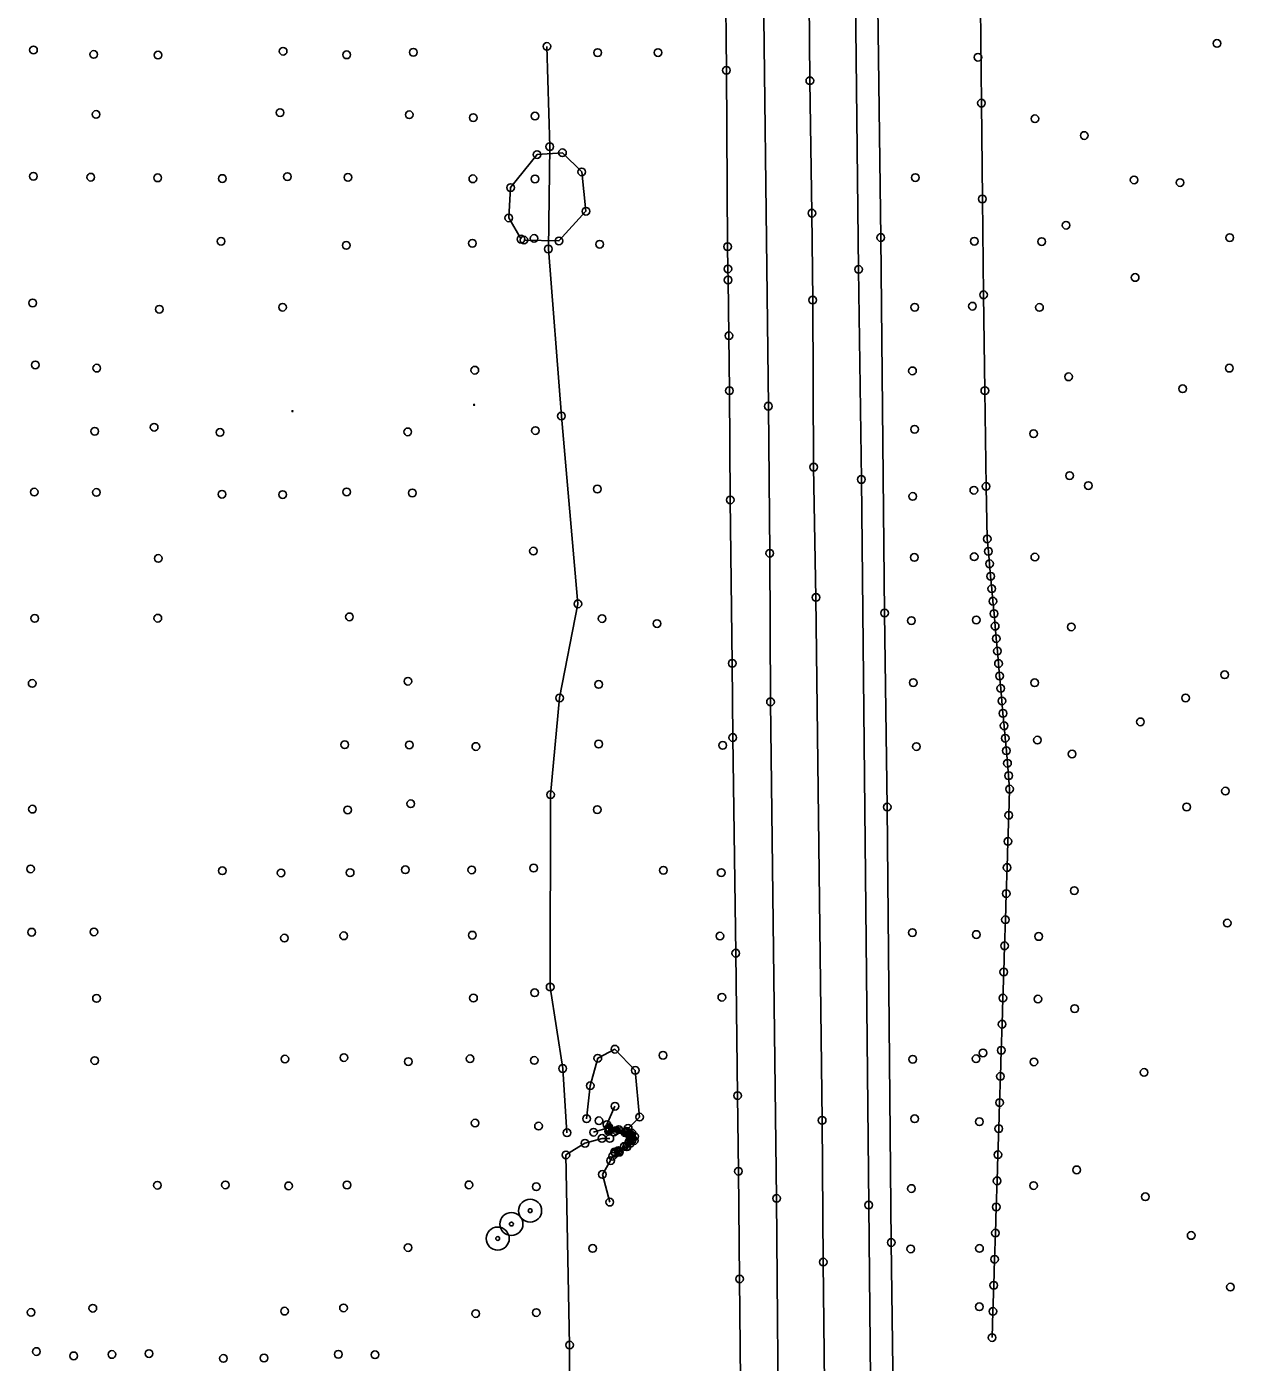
# Model space of a CAD drawing. Extents: x 20503438 to 20508873, y 7964251 to 7984667.
# Drawn here: x 20505219 to 20505534, y 7979147.4 to 7979495.8 of the extents above; entities that cross this region are included whole.
import ezdxf

# ---------------------------------------------------------------- set-up
doc = ezdxf.new("R2010")
doc.units = 0
for name, color, linetype in [('SurBreakLine', 7, 'Continuous'), ('SurConcreteSlab', 7, 'Continuous'), ('SurControl', 7, 'Continuous'), ('SurDrainageArrowDown', 7, 'Continuous'), ('SurDrainageArrowUp', 7, 'Continuous'), ('SurEdgeRoadPaved', 7, 'Continuous'), ('SurEdgeShoulderPaved', 7, 'Continuous'), ('SurHedge', 7, 'Continuous'), ('SurPointsNonDTM', 7, 'Continuous'), ('SurRoadPoints', 7, 'Continuous'), ('SurSurveyPoints', 7, 'Continuous')]:
    doc.layers.add(name, color=color, linetype=linetype)

msp = doc.modelspace()

# ---------------------------------------------------------------- linework, layer by layer
at = {"layer": 'SurBreakLine'}
for points in [[(20505430.93, 7978784.44), (20505430.5, 7978796.56), (20505430.07, 7978837.76), (20505430, 7978846.17), (20505429.96, 7978851.77), (20505429.82, 7978868.59), (20505428.88, 7978941.72), (20505428.43, 7978995.47), (20505428.29, 7979038.66), (20505426.8, 7979173.52), (20505426.51, 7979210.49), (20505424.9, 7979346.91), (20505424.29, 7979380.89), (20505424.04, 7979424.47), (20505423.83, 7979447.14), (20505423.3, 7979481.68), (20505422.46, 7979586.43), (20505421.93, 7979632.33), (20505420.92, 7979720.51), (20505418.93, 7979912.11), (20505417.39, 7980020.09)], [(20505372.47, 7979214.18), (20505370.35, 7979209.4), (20505370.87, 7979208.2), (20505373.46, 7979208.07), (20505375.53, 7979207.64), (20505376.87, 7979207.18), (20505377.56, 7979206.3), (20505377.48, 7979205.22), (20505375.61, 7979203.62), (20505373.61, 7979202.2), (20505371.83, 7979201.12), (20505371.32, 7979199.98), (20505369.17, 7979196.39), (20505371.11, 7979189.16)]]:
    msp.add_lwpolyline(points, dxfattribs=at)
at = {"layer": 'SurConcreteSlab'}
msp.add_lwpolyline([(20505370.85, 7979207.6), (20505372.24, 7979207.47), (20505375.12, 7979207.27), (20505376.01, 7979206.9), (20505376.43, 7979206.28), (20505376.57, 7979205.71), (20505376.11, 7979204.86), (20505374.89, 7979203.7), (20505373.3, 7979202.61), (20505372.35, 7979202.27), (20505372.6, 7979201.94), (20505373.55, 7979202.33), (20505375.51, 7979203.63), (20505376.46, 7979204.47), (20505376.92, 7979205.32), (20505376.87, 7979205.91), (20505376.72, 7979206.52), (20505376.31, 7979207.09), (20505375.37, 7979207.51), (20505372.76, 7979207.83), (20505370.89, 7979208.03)], close=True, dxfattribs=at)
at = {"layer": 'SurControl'}
for centre in [(20505335.75, 7979397.14), (20505288.34, 7979395.51)]:
    msp.add_circle(centre, 0.15, dxfattribs=at)
at = {"layer": 'SurDrainageArrowDown'}
for points in [[(20505470.85, 7979153.83), (20505471.07, 7979160.65), (20505471.29, 7979167.46), (20505471.5, 7979174.27), (20505471.72, 7979181.08), (20505471.94, 7979187.9), (20505472.15, 7979194.71), (20505472.37, 7979201.52), (20505472.59, 7979208.33), (20505472.81, 7979215.14), (20505473.02, 7979221.96), (20505473.24, 7979228.77), (20505473.46, 7979235.58), (20505473.67, 7979242.39), (20505473.89, 7979249.2), (20505474.11, 7979256.02), (20505474.33, 7979262.83), (20505474.54, 7979269.64), (20505474.76, 7979276.45), (20505474.98, 7979283.26), (20505475.19, 7979290.08), (20505475.41, 7979296.89), (20505475.16, 7979300.41), (20505474.86, 7979303.66), (20505474.57, 7979306.91), (20505474.28, 7979310.16), (20505473.98, 7979313.41), (20505473.69, 7979316.66), (20505473.4, 7979319.91), (20505473.11, 7979323.16), (20505472.81, 7979326.41), (20505472.52, 7979329.66), (20505472.23, 7979332.91), (20505471.93, 7979336.16), (20505471.64, 7979339.41), (20505471.35, 7979342.67), (20505471.06, 7979345.92), (20505470.76, 7979349.17), (20505470.47, 7979352.42), (20505470.18, 7979355.67), (20505469.88, 7979358.92), (20505469.59, 7979362.17), (20505469.28, 7979375.85), (20505468.96, 7979400.85), (20505468.63, 7979425.84), (20505468.31, 7979450.84), (20505468.06, 7979475.84), (20505467.81, 7979500.84)], [(20505367.91, 7978817.26), (20505367.05, 7978823.53), (20505366.7, 7978830.01), (20505366.95, 7978837.42), (20505366.46, 7978849.17), (20505364.12, 7978873.77), (20505367.38, 7978896.49), (20505364.15, 7978922.74), (20505360.86, 7978946.22), (20505361.42, 7978995.52), (20505359.54, 7979022.32), (20505361.64, 7979070.98), (20505360.56, 7979120.91), (20505360.63, 7979151.87), (20505359.66, 7979201.48), (20505364.64, 7979204.5), (20505369.09, 7979205.78), (20505371.12, 7979205.77)]]:
    msp.add_lwpolyline(points, dxfattribs=at)
at = {"layer": 'SurDrainageArrowUp'}
msp.add_lwpolyline([(20505359.94, 7979207.26), (20505358.83, 7979224.02), (20505355.56, 7979245.28), (20505355.67, 7979295.42), (20505358.02, 7979320.67), (20505362.8, 7979345.23), (20505358.5, 7979394.23), (20505355.08, 7979437.8), (20505355.44, 7979464.49), (20505354.7, 7979490.64)], dxfattribs=at)
at = {"layer": 'SurEdgeRoadPaved'}
for points in [[(20505419.53, 7978784.3), (20505418.19, 7978836.37), (20505418.11, 7978844.99), (20505417.86, 7978877.6), (20505416.99, 7978943.27), (20505415.82, 7979078.6), (20505415.19, 7979116.75), (20505414.63, 7979190.13), (20505413.04, 7979319.66), (20505412.84, 7979358.43), (20505412.48, 7979396.79), (20505410.87, 7979534.42), (20505410.3, 7979604.51), (20505409.35, 7979676.78), (20505409.02, 7979711.89), (20505408.52, 7979778.38), (20505407.36, 7979874.68), (20505407.01, 7979911.27), (20505405.62, 7980027.77)], [(20505442.33, 7978784.59), (20505442.48, 7978812.32), (20505442.16, 7978838.17), (20505442.07, 7978844.04), (20505441.94, 7978852.85), (20505440.91, 7978927.2), (20505440.61, 7978992.39), (20505440.39, 7979028.01), (20505439.91, 7979061.17), (20505438.65, 7979188.39), (20505436.74, 7979377.67), (20505436.01, 7979432.47), (20505435.01, 7979519.07), (20505434.22, 7979622.37), (20505433.05, 7979713.21), (20505430.71, 7979940.08)]]:
    msp.add_lwpolyline(points, dxfattribs=at)
at = {"layer": 'SurEdgeShoulderPaved'}
for points in [[(20505448.73, 7978784.68), (20505448.43, 7978797.39), (20505446.56, 7978940.96), (20505446.41, 7978981.58), (20505446.09, 7979024.75), (20505445.87, 7979073.52), (20505444.54, 7979178.63), (20505443.5, 7979292.21), (20505442.79, 7979342.83), (20505441.79, 7979440.79), (20505441, 7979501.08), (20505440.75, 7979540.92), (20505439.88, 7979608.67), (20505439.92, 7979641.22), (20505439.01, 7979702.89), (20505438.19, 7979782.33), (20505437.26, 7979851.34), (20505436.58, 7979926.47), (20505435.19, 7980029.33)], [(20505409.49, 7978784.22), (20505408.43, 7978822.57), (20505408.39, 7978856.99), (20505408.04, 7978875.31), (20505407.27, 7978941.1), (20505406.61, 7979004.79), (20505406.29, 7979032.74), (20505405.47, 7979116.05), (20505404.98, 7979169.14), (20505404.68, 7979197.22), (20505404.46, 7979216.95), (20505403.98, 7979254.1), (20505403.18, 7979310.36), (20505403.06, 7979329.71), (20505402.53, 7979372.33), (20505402.33, 7979400.83), (20505402.18, 7979415.17), (20505401.97, 7979429.7), (20505401.92, 7979432.6), (20505401.84, 7979438.41), (20505401.54, 7979484.41), (20505401.3, 7979509.41)]]:
    msp.add_lwpolyline(points, dxfattribs=at)
at = {"layer": 'SurHedge'}
for points in [[(20505348.72, 7979440.12), (20505357.85, 7979439.89), (20505364.9, 7979447.65), (20505363.79, 7979457.9), (20505358.77, 7979462.9), (20505352.15, 7979462.43), (20505345.22, 7979453.8), (20505344.75, 7979445.9), (20505347.96, 7979440.36)], [(20505366.89, 7979207.4), (20505370.94, 7979208.59), (20505375.9, 7979208.41), (20505378.88, 7979211.34), (20505377.75, 7979223.54), (20505372.44, 7979229.06), (20505367.99, 7979226.7), (20505366.01, 7979219.51), (20505365.06, 7979210.93)]]:
    msp.add_lwpolyline(points, dxfattribs=at)
at = {"layer": 'SurPointsNonDTM'}
for centre in [(20505352.15, 7979462.43), (20505358.77, 7979462.9), (20505363.79, 7979457.9), (20505345.22, 7979453.8), (20505344.75, 7979445.9), (20505364.9, 7979447.65), (20505347.96, 7979440.36), (20505348.72, 7979440.12), (20505357.85, 7979439.89), (20505372.44, 7979229.06), (20505367.99, 7979226.7), (20505468.47, 7979228.09), (20505377.75, 7979223.54), (20505366.01, 7979219.51), (20505378.88, 7979211.34), (20505365.06, 7979210.93), (20505370.94, 7979208.59), (20505375.9, 7979208.41), (20505366.89, 7979207.4)]:
    msp.add_circle(centre, 1, dxfattribs=at)
at = {"layer": 'SurRoadPoints'}
for centre, radius in [((20505350.34, 7979186.93), 3), ((20505345.45, 7979183.44), 3), ((20505350.34, 7979186.93), 0.5), ((20505341.88, 7979179.66), 3), ((20505345.45, 7979183.44), 0.5), ((20505341.88, 7979179.66), 0.5)]:
    msp.add_circle(centre, radius, dxfattribs=at)
at = {"layer": 'SurSurveyPoints'}
for centre in [(20505354.7, 7979490.64), (20505529.51, 7979491.43), (20505220.77, 7979489.71), (20505236.48, 7979488.55), (20505253.26, 7979488.37), (20505285.9, 7979489.39), (20505302.46, 7979488.45), (20505319.86, 7979489.1), (20505367.96, 7979489.01), (20505383.7, 7979489.04), (20505467.15, 7979487.82), (20505401.54, 7979484.41), (20505423.3, 7979481.68), (20505237.11, 7979472.9), (20505285.11, 7979473.36), (20505318.79, 7979472.81), (20505468.06, 7979475.84), (20505335.5, 7979472.06), (20505351.6, 7979472.46), (20505482.01, 7979471.78), (20505494.88, 7979467.4), (20505355.44, 7979464.49), (20505220.74, 7979456.76), (20505235.72, 7979456.53), (20505253.17, 7979456.36), (20505270.04, 7979456.18), (20505287.02, 7979456.67), (20505302.8, 7979456.48), (20505335.39, 7979456.1), (20505351.59, 7979456.06), (20505450.83, 7979456.42), (20505507.9, 7979455.81), (20505519.89, 7979455.13), (20505468.31, 7979450.84), (20505423.83, 7979447.14), (20505490.15, 7979443.99), (20505269.72, 7979439.8), (20505302.35, 7979438.75), (20505335.28, 7979439.28), (20505351.36, 7979440.55), (20505355.08, 7979437.8), (20505368.47, 7979439.03), (20505401.84, 7979438.41), (20505441.79, 7979440.79), (20505466.21, 7979439.81), (20505483.78, 7979439.74), (20505532.85, 7979440.76), (20505401.92, 7979432.6), (20505436.01, 7979432.47), (20505401.97, 7979429.7), (20505508.17, 7979430.36), (20505220.55, 7979423.71), (20505424.04, 7979424.47), (20505468.63, 7979425.84), (20505253.59, 7979422.09), (20505285.74, 7979422.59), (20505450.66, 7979422.58), (20505465.71, 7979422.88), (20505483.21, 7979422.55), (20505402.18, 7979415.17), (20505221.26, 7979407.55), (20505237.28, 7979406.71), (20505532.74, 7979406.71), (20505335.9, 7979406.18), (20505450.08, 7979406.01), (20505490.81, 7979404.45), (20505402.33, 7979400.83), (20505468.96, 7979400.85), (20505520.56, 7979401.33), (20505412.48, 7979396.79), (20505358.5, 7979394.23), (20505236.76, 7979390.24), (20505252.25, 7979391.29), (20505269.43, 7979389.94), (20505318.4, 7979390.1), (20505351.72, 7979390.43), (20505450.63, 7979390.76), (20505481.68, 7979389.62), (20505424.29, 7979380.89), (20505491.07, 7979378.67), (20505367.86, 7979375.18), (20505436.74, 7979377.67), (20505469.28, 7979375.85), (20505495.96, 7979376.09), (20505220.96, 7979374.38), (20505237.18, 7979374.3), (20505269.94, 7979373.81), (20505285.78, 7979373.74), (20505302.48, 7979374.44), (20505319.59, 7979374.15), (20505402.53, 7979372.33), (20505450.14, 7979373.24), (20505466.09, 7979374.87), (20505469.59, 7979362.17), (20505351.18, 7979358.99), (20505412.84, 7979358.43), (20505466.17, 7979357.51), (20505469.88, 7979358.92), (20505253.32, 7979357.09), (20505450.57, 7979357.33), (20505470.18, 7979355.67), (20505482, 7979357.42), (20505470.47, 7979352.42), (20505470.76, 7979349.17), (20505362.8, 7979345.23), (20505424.9, 7979346.91), (20505471.06, 7979345.92), (20505221.11, 7979341.44), (20505253.2, 7979341.49), (20505303.2, 7979341.84), (20505369.1, 7979341.38), (20505383.43, 7979340.08), (20505442.79, 7979342.83), (20505449.81, 7979340.85), (20505466.71, 7979341.02), (20505471.35, 7979342.67), (20505471.64, 7979339.41), (20505491.49, 7979339.22), (20505471.93, 7979336.16), (20505403.06, 7979329.71), (20505472.23, 7979332.91), (20505472.52, 7979329.66), (20505472.81, 7979326.41), (20505531.51, 7979326.72), (20505220.43, 7979324.48), (20505318.44, 7979325.03), (20505368.2, 7979324.21), (20505450.27, 7979324.67), (20505473.11, 7979323.16), (20505481.96, 7979324.65), (20505358.02, 7979320.67), (20505413.04, 7979319.66), (20505473.4, 7979319.91), (20505521.33, 7979320.67), (20505473.69, 7979316.66), (20505473.98, 7979313.41), (20505509.54, 7979314.45), (20505403.18, 7979310.36), (20505474.28, 7979310.16), (20505482.67, 7979309.69), (20505301.98, 7979308.49), (20505318.81, 7979308.42), (20505336.17, 7979308.01), (20505368.21, 7979308.66), (20505400.58, 7979308.31), (20505451.1, 7979308), (20505474.57, 7979306.91), (20505491.71, 7979306.06), (20505474.86, 7979303.66), (20505475.16, 7979300.41), (20505355.67, 7979295.42), (20505475.41, 7979296.89), (20505531.71, 7979296.39), (20505220.5, 7979291.67), (20505302.73, 7979291.47), (20505319.2, 7979293.08), (20505367.85, 7979291.55), (20505443.5, 7979292.21), (20505521.6, 7979292.24), (20505475.19, 7979290.08), (20505474.98, 7979283.26), (20505220, 7979276.09), (20505270.04, 7979275.6), (20505285.37, 7979275.04), (20505303.38, 7979275.1), (20505317.77, 7979275.87), (20505335.11, 7979275.83), (20505351.25, 7979276.32), (20505385.1, 7979275.72), (20505400.17, 7979275.11), (20505474.76, 7979276.45), (20505492.27, 7979270.42), (20505474.54, 7979269.64), (20505474.33, 7979262.83), (20505532.2, 7979261.96), (20505220.29, 7979259.58), (20505236.54, 7979259.66), (20505286.23, 7979258.05), (20505301.7, 7979258.63), (20505335.26, 7979258.8), (20505399.83, 7979258.55), (20505450.06, 7979259.46), (20505466.74, 7979258.97), (20505482.99, 7979258.46), (20505403.98, 7979254.1), (20505474.11, 7979256.02), (20505473.89, 7979249.2), (20505351.51, 7979243.77), (20505355.56, 7979245.28), (20505400.35, 7979242.6), (20505237.21, 7979242.32), (20505335.55, 7979242.41), (20505473.67, 7979242.39), (20505482.8, 7979242.12), (20505492.39, 7979239.63), (20505473.46, 7979235.58), (20505473.24, 7979228.77), (20505236.76, 7979226.08), (20505286.37, 7979226.48), (20505301.74, 7979226.86), (20505318.55, 7979225.83), (20505334.66, 7979226.56), (20505351.4, 7979226.12), (20505385, 7979227.46), (20505450.15, 7979226.42), (20505466.67, 7979226.57), (20505481.76, 7979225.75), (20505358.83, 7979224.02), (20505473.02, 7979221.96), (20505510.51, 7979223), (20505404.46, 7979216.95), (20505472.81, 7979215.14), (20505372.47, 7979214.18), (20505335.98, 7979209.78), (20505352.52, 7979208.99), (20505368.27, 7979210.39), (20505370.35, 7979209.4), (20505370.87, 7979208.2), (20505370.89, 7979208.03), (20505372.76, 7979207.83), (20505373.46, 7979208.07), (20505426.51, 7979210.49), (20505450.65, 7979210.92), (20505467.53, 7979210.14), (20505472.59, 7979208.33), (20505359.94, 7979207.26), (20505364.64, 7979204.5), (20505369.09, 7979205.78), (20505370.85, 7979207.6), (20505371.12, 7979205.77), (20505372.24, 7979207.47), (20505375.12, 7979207.27), (20505375.37, 7979207.51), (20505375.53, 7979207.64), (20505376.01, 7979206.9), (20505376.11, 7979204.86), (20505376.31, 7979207.09), (20505376.43, 7979206.28), (20505376.46, 7979204.47), (20505376.57, 7979205.71), (20505376.72, 7979206.52), (20505376.87, 7979207.18), (20505376.87, 7979205.91), (20505376.92, 7979205.32), (20505377.48, 7979205.22), (20505377.56, 7979206.3), (20505359.66, 7979201.48), (20505371.83, 7979201.12), (20505372.35, 7979202.27), (20505372.6, 7979201.94), (20505373.3, 7979202.61), (20505373.55, 7979202.33), (20505373.61, 7979202.2), (20505374.89, 7979203.7), (20505375.51, 7979203.63), (20505375.61, 7979203.62), (20505472.37, 7979201.52), (20505371.32, 7979199.98), (20505492.91, 7979197.58), (20505369.17, 7979196.39), (20505404.68, 7979197.22), (20505472.15, 7979194.71), (20505253.11, 7979193.56), (20505270.83, 7979193.66), (20505287.31, 7979193.41), (20505302.56, 7979193.64), (20505334.35, 7979193.67), (20505351.92, 7979193.19), (20505449.8, 7979192.71), (20505481.66, 7979193.48), (20505510.83, 7979190.56), (20505371.11, 7979189.16), (20505414.63, 7979190.13), (20505438.65, 7979188.39), (20505471.94, 7979187.9), (20505471.72, 7979181.08), (20505522.78, 7979180.46), (20505318.49, 7979177.3), (20505366.64, 7979177.09), (20505444.54, 7979178.63), (20505449.62, 7979176.97), (20505467.56, 7979177.08), (20505426.8, 7979173.52), (20505471.5, 7979174.27), (20505404.98, 7979169.14), (20505471.29, 7979167.46), (20505533.03, 7979167), (20505220.14, 7979160.4), (20505236.25, 7979161.48), (20505286.27, 7979160.72), (20505301.65, 7979161.57), (20505336.14, 7979160.08), (20505351.93, 7979160.36), (20505467.52, 7979161.87), (20505471.07, 7979160.65), (20505470.85, 7979153.83), (20505221.53, 7979150.19), (20505231.26, 7979149.06), (20505241.23, 7979149.42), (20505250.91, 7979149.65), (20505280.91, 7979148.49), (20505300.3, 7979149.46), (20505309.85, 7979149.34), (20505360.63, 7979151.87), (20505270.33, 7979148.4)]:
    msp.add_circle(centre, 1, dxfattribs=at)

doc.saveas('drawing.dxf')
